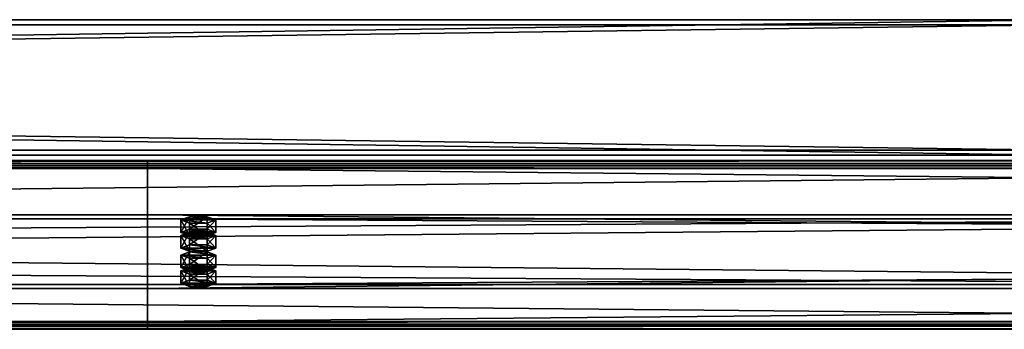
# Model space of a CAD drawing. Header units: millimetres. Extents: x -333 to 67333, y -930 to 39730.
# Tile 275 of 656: x 10424 to 11007, y 15107 to 15290. Entities that reach past the tile are written whole.
import ezdxf

# ---------------------------------------------------------------- set-up
doc = ezdxf.new("R2010")
doc.units = ezdxf.units.MM
for name, color, linetype in [('13', 7, 'Continuous'), ('3', 7, 'Continuous'), ('95', 7, 'Continuous')]:
    doc.layers.add(name, color=color, linetype=linetype)

msp = doc.modelspace()

# ---------------------------------------------------------------- meshes
at = {"layer": '13', "color": 30}
mesh = msp.add_polyface(dxfattribs=at)
corners = [(11700.01, 15203.6, 6663.84), (11700.01, 15131.21, 6648.45), (4900.01, 15131.21, 6648.45), (4900.01, 15203.6, 6663.84), (11700.01, 15172.38, 6454.78), (4900.01, 15172.38, 6454.78), (11700.01, 15111.73, 6441.89), (4900.01, 15111.73, 6441.89), (11700.01, 15109.03, 6454.61), (4900.01, 15109.03, 6454.61), (11700.01, 15107.08, 6454.19), (4900.01, 15107.08, 6454.19), (11700.01, 15110.19, 6439.52), (4900.01, 15110.19, 6439.52), (11700.01, 15174.75, 6453.24), (4900.01, 15174.75, 6453.24), (11700.01, 15133.59, 6646.91), (4900.01, 15133.59, 6646.91), (11700.01, 15202.06, 6661.47), (4900.01, 15202.06, 6661.47), (11700.01, 15204.76, 6648.75), (4900.01, 15204.76, 6648.75), (11700.01, 15206.72, 6649.17), (4900.01, 15206.72, 6649.17)]
mesh.append_faces([[corners[k] for k in face] for face in [(0, 2, 3, 3), (1, 5, 2, 2), (4, 7, 5, 5), (6, 9, 7, 7), (8, 11, 9, 9), (10, 13, 11, 11), (12, 15, 13, 13), (14, 17, 15, 15), (16, 19, 17, 17), (18, 21, 19, 19), (20, 23, 21, 21), (22, 3, 23, 23), (8, 12, 10, 10), (20, 0, 22, 22), (11, 7, 9, 9)]], dxfattribs={"vtx0": -1, "color": 30})
mesh.append_faces([[corners[k] for k in face] for face in [(12, 6, 14, 14), (14, 1, 16, 16), (16, 0, 18, 18), (18, 0, 20, 20), (3, 19, 23, 23), (19, 2, 17, 17), (17, 2, 15, 15), (15, 5, 13, 13), (13, 7, 11, 11)]], dxfattribs={"vtx0": -1, "vtx1": -1, "color": 30})
mesh.append_faces([[corners[k] for k in face] for face in [(12, 8, 6, 6), (14, 6, 4, 4), (14, 4, 1, 1), (16, 1, 0, 0), (19, 3, 2, 2), (15, 2, 5, 5), (13, 5, 7, 7)]], dxfattribs={"vtx0": -1, "vtx2": -1, "vtx3": -1, "color": 30})
mesh.append_faces([[corners[k] for k in face] for face in [(21, 23, 19, 19)]], dxfattribs={"vtx1": -1, "color": 30})
mesh.append_faces([[corners[k] for k in face] for face in [(0, 1, 2, 2), (1, 4, 5, 5), (4, 6, 7, 7), (6, 8, 9, 9), (8, 10, 11, 11), (10, 12, 13, 13), (12, 14, 15, 15), (14, 16, 17, 17), (16, 18, 19, 19), (18, 20, 21, 21), (20, 22, 23, 23), (22, 0, 3, 3)]], dxfattribs={"vtx2": -1, "vtx3": -1, "color": 30})
mesh = msp.add_polyface(dxfattribs=at)
corners = [(17300.01, 15203.6, 6663.84), (17300.01, 15131.21, 6648.45), (10500.01, 15131.21, 6648.45), (10500.01, 15203.6, 6663.84), (17300.01, 15172.38, 6454.78), (10500.01, 15172.38, 6454.78), (17300.01, 15111.73, 6441.89), (10500.01, 15111.73, 6441.89), (17300.01, 15109.03, 6454.61), (10500.01, 15109.03, 6454.61), (17300.01, 15107.08, 6454.19), (10500.01, 15107.08, 6454.19), (17300.01, 15110.19, 6439.52), (10500.01, 15110.19, 6439.52), (17300.01, 15174.75, 6453.24), (10500.01, 15174.75, 6453.24), (17300.01, 15133.59, 6646.91), (10500.01, 15133.59, 6646.91), (17300.01, 15202.06, 6661.47), (10500.01, 15202.06, 6661.47), (17300.01, 15204.76, 6648.75), (10500.01, 15204.76, 6648.75), (17300.01, 15206.72, 6649.17), (10500.01, 15206.72, 6649.17)]
mesh.append_faces([[corners[k] for k in face] for face in [(0, 2, 3, 3), (1, 5, 2, 2), (4, 7, 5, 5), (6, 9, 7, 7), (8, 11, 9, 9), (10, 13, 11, 11), (12, 15, 13, 13), (14, 17, 15, 15), (16, 19, 17, 17), (18, 21, 19, 19), (20, 23, 21, 21), (22, 3, 23, 23), (8, 12, 10, 10), (20, 0, 22, 22), (11, 7, 9, 9)]], dxfattribs={"vtx0": -1, "color": 30})
mesh.append_faces([[corners[k] for k in face] for face in [(12, 6, 14, 14), (14, 1, 16, 16), (16, 0, 18, 18), (18, 0, 20, 20), (3, 19, 23, 23), (19, 2, 17, 17), (17, 2, 15, 15), (15, 5, 13, 13), (13, 7, 11, 11)]], dxfattribs={"vtx0": -1, "vtx1": -1, "color": 30})
mesh.append_faces([[corners[k] for k in face] for face in [(12, 8, 6, 6), (14, 6, 4, 4), (14, 4, 1, 1), (16, 1, 0, 0), (19, 3, 2, 2), (15, 2, 5, 5), (13, 5, 7, 7)]], dxfattribs={"vtx0": -1, "vtx2": -1, "vtx3": -1, "color": 30})
mesh.append_faces([[corners[k] for k in face] for face in [(21, 23, 19, 19)]], dxfattribs={"vtx1": -1, "color": 30})
mesh.append_faces([[corners[k] for k in face] for face in [(0, 1, 2, 2), (1, 4, 5, 5), (4, 6, 7, 7), (6, 8, 9, 9), (8, 10, 11, 11), (10, 12, 13, 13), (12, 14, 15, 15), (14, 16, 17, 17), (16, 18, 19, 19), (18, 20, 21, 21), (20, 22, 23, 23), (22, 0, 3, 3)]], dxfattribs={"vtx2": -1, "vtx3": -1, "color": 30})
at = {"layer": '3', "color": 91}
mesh = msp.add_polyface(dxfattribs=at)
corners = [(11040, 15287, 2983), (11040, 15213, 2983), (5560, 15213, 2983), (5560, 15287, 2983), (11040, 15213, 3057), (5560, 15213, 3057), (11040, 15287, 3057), (5560, 15287, 3057), (11040, 15290, 2980), (11040, 15290, 3060), (5560, 15290, 3060), (5560, 15290, 2980), (11040, 15210, 3060), (5560, 15210, 3060), (11040, 15210, 2980), (5560, 15210, 2980)]
mesh.append_faces([[corners[k] for k in face] for face in [(0, 2, 3, 3), (1, 5, 2, 2), (4, 7, 5, 5), (6, 3, 7, 7), (8, 10, 11, 11), (9, 13, 10, 10), (12, 15, 13, 13), (14, 11, 15, 15)]], dxfattribs={"vtx0": -1, "color": 91})
mesh.append_faces([[corners[k] for k in face] for face in [(9, 6, 12, 12), (6, 8, 0, 0), (0, 8, 1, 1), (12, 4, 14, 14), (4, 12, 6, 6), (14, 1, 8, 8), (11, 3, 15, 15), (3, 10, 7, 7), (7, 10, 5, 5), (15, 2, 13, 13), (2, 15, 3, 3), (13, 5, 10, 10)]], dxfattribs={"vtx0": -1, "vtx1": -1, "color": 91})
mesh.append_faces([[corners[k] for k in face] for face in [(6, 9, 8, 8), (14, 4, 1, 1), (3, 11, 10, 10), (13, 2, 5, 5)]], dxfattribs={"vtx0": -1, "vtx2": -1, "vtx3": -1, "color": 91})
mesh.append_faces([[corners[k] for k in face] for face in [(0, 1, 2, 2), (1, 4, 5, 5), (4, 6, 7, 7), (6, 0, 3, 3), (8, 9, 10, 10), (9, 12, 13, 13), (12, 14, 15, 15), (14, 8, 11, 11)]], dxfattribs={"vtx2": -1, "vtx3": -1, "color": 91})
at = {"layer": '95', "color": 20}
mesh = msp.add_polyface(dxfattribs=at)
corners = [(10524.01, 15141.61, 6599.55), (10524.81, 15142.23, 6596.61), (10524.81, 15144.19, 6597.03), (10524.01, 15143.57, 6599.96), (10527.01, 15142.69, 6594.46), (10527.01, 15144.65, 6594.88), (10530.01, 15142.86, 6593.68), (10530.01, 15144.81, 6594.09), (10533.01, 15142.69, 6594.46), (10533.01, 15144.65, 6594.88), (10535.21, 15142.23, 6596.61), (10535.21, 15144.19, 6597.03), (10536.01, 15141.61, 6599.55), (10536.01, 15143.57, 6599.96), (10535.21, 15140.99, 6602.48), (10535.21, 15142.94, 6602.9), (10533.01, 15140.53, 6604.63), (10533.01, 15142.49, 6605.05), (10530.01, 15140.36, 6605.42), (10530.01, 15142.32, 6605.83), (10527.01, 15140.53, 6604.63), (10527.01, 15142.49, 6605.05), (10524.81, 15140.99, 6602.48), (10524.81, 15142.94, 6602.9), (10519.62, 15143.57, 6599.96), (10524.81, 15145.44, 6591.16), (10524.81, 15152.77, 6592.72), (10519.62, 15150.9, 6601.52), (10535.21, 15145.44, 6591.16), (10535.21, 15152.77, 6592.72), (10540.4, 15143.57, 6599.96), (10540.4, 15150.9, 6601.52), (10535.21, 15141.69, 6608.77), (10535.21, 15149.03, 6610.33), (10524.81, 15141.69, 6608.77), (10524.81, 15149.03, 6610.33), (10519.62, 15134.27, 6597.99), (10524.81, 15136.14, 6589.18), (10524.81, 15143.48, 6590.74), (10519.62, 15141.61, 6599.55), (10535.21, 15136.14, 6589.18), (10535.21, 15143.48, 6590.74), (10540.4, 15134.27, 6597.99), (10540.4, 15141.61, 6599.55), (10535.21, 15132.4, 6606.79), (10535.21, 15139.74, 6608.35), (10524.81, 15132.4, 6606.79), (10524.81, 15139.74, 6608.35), (10524.01, 15162.4, 6501.73), (10524.81, 15163.02, 6498.8), (10524.81, 15164.98, 6499.21), (10524.01, 15164.36, 6502.15), (10527.01, 15163.48, 6496.65), (10527.01, 15165.44, 6497.07), (10530.01, 15163.65, 6495.86), (10530.01, 15165.6, 6496.28), (10533.01, 15163.48, 6496.65), (10533.01, 15165.44, 6497.07), (10535.21, 15163.02, 6498.8), (10535.21, 15164.98, 6499.21), (10536.01, 15162.4, 6501.73), (10536.01, 15164.36, 6502.15), (10535.21, 15161.78, 6504.67), (10535.21, 15163.73, 6505.08), (10533.01, 15161.32, 6506.82), (10533.01, 15163.28, 6507.23), (10530.01, 15161.15, 6507.6), (10530.01, 15163.11, 6508.02), (10527.01, 15161.32, 6506.82), (10527.01, 15163.28, 6507.23), (10524.81, 15161.78, 6504.67), (10524.81, 15163.73, 6505.08), (10519.62, 15164.36, 6502.15), (10524.81, 15166.23, 6493.34), (10524.81, 15173.56, 6494.9), (10519.62, 15171.69, 6503.71), (10535.21, 15166.23, 6493.34), (10535.21, 15173.56, 6494.9), (10540.4, 15164.36, 6502.15), (10540.4, 15171.69, 6503.71), (10535.21, 15162.49, 6510.95), (10535.21, 15169.82, 6512.51), (10524.81, 15162.49, 6510.95), (10524.81, 15169.82, 6512.51), (10519.62, 15155.06, 6500.17), (10524.81, 15156.94, 6491.37), (10524.81, 15164.27, 6492.93), (10519.62, 15162.4, 6501.73), (10535.21, 15156.94, 6491.37), (10535.21, 15164.27, 6492.93), (10540.4, 15155.06, 6500.17), (10540.4, 15162.4, 6501.73), (10535.21, 15153.19, 6508.98), (10535.21, 15160.53, 6510.54), (10524.81, 15153.19, 6508.98), (10524.81, 15160.53, 6510.54)]
mesh.append_faces([[corners[k] for k in face] for face in [(0, 2, 3, 3), (1, 5, 2, 2), (4, 7, 5, 5), (6, 9, 7, 7), (8, 11, 9, 9), (10, 13, 11, 11), (12, 15, 13, 13), (14, 17, 15, 15), (16, 19, 17, 17), (18, 21, 19, 19), (20, 23, 21, 21), (22, 3, 23, 23), (4, 8, 6, 6), (18, 22, 20, 20), (23, 19, 21, 21), (11, 7, 9, 9), (24, 26, 27, 27), (25, 29, 26, 26), (28, 31, 29, 29), (30, 33, 31, 31), (32, 35, 33, 33), (34, 27, 35, 35), (25, 30, 28, 28), (32, 24, 34, 34), (27, 33, 35, 35), (31, 26, 29, 29), (36, 38, 39, 39), (37, 41, 38, 38), (40, 43, 41, 41), (42, 45, 43, 43), (44, 47, 45, 45), (46, 39, 47, 47), (37, 42, 40, 40), (44, 36, 46, 46), (39, 45, 47, 47), (43, 38, 41, 41), (48, 50, 51, 51), (49, 53, 50, 50), (52, 55, 53, 53), (54, 57, 55, 55), (56, 59, 57, 57), (58, 61, 59, 59), (60, 63, 61, 61), (62, 65, 63, 63), (64, 67, 65, 65), (66, 69, 67, 67), (68, 71, 69, 69), (70, 51, 71, 71), (54, 58, 56, 56), (66, 70, 68, 68), (71, 67, 69, 69), (59, 55, 57, 57), (72, 74, 75, 75), (73, 77, 74, 74), (76, 79, 77, 77), (78, 81, 79, 79), (80, 83, 81, 81), (82, 75, 83, 83), (73, 78, 76, 76), (80, 72, 82, 82), (75, 81, 83, 83), (79, 74, 77, 77), (84, 86, 87, 87), (85, 89, 86, 86), (88, 91, 89, 89), (90, 93, 91, 91), (92, 95, 93, 93), (94, 87, 95, 95), (85, 90, 88, 88), (92, 84, 94, 94), (87, 93, 95, 95), (91, 86, 89, 89)]], dxfattribs={"vtx0": -1, "color": 20})
mesh.append_faces([[corners[k] for k in face] for face in [(8, 4, 10, 10), (10, 4, 12, 12), (12, 1, 14, 14), (14, 22, 16, 16), (16, 22, 18, 18), (19, 23, 17, 17), (17, 3, 15, 15), (15, 2, 13, 13), (13, 5, 11, 11), (30, 24, 32, 32), (33, 27, 31, 31), (42, 36, 44, 44), (45, 39, 43, 43), (58, 52, 60, 60), (60, 49, 62, 62), (62, 70, 64, 64), (64, 70, 66, 66), (67, 71, 65, 65), (65, 51, 63, 63), (63, 50, 61, 61), (61, 53, 59, 59), (78, 72, 80, 80), (81, 75, 79, 79), (90, 84, 92, 92), (93, 87, 91, 91)]], dxfattribs={"vtx0": -1, "vtx1": -1, "color": 20})
mesh.append_faces([[corners[k] for k in face] for face in [(12, 4, 1, 1), (14, 1, 0, 0), (14, 0, 22, 22), (17, 23, 3, 3), (15, 3, 2, 2), (13, 2, 5, 5), (11, 5, 7, 7), (30, 25, 24, 24), (31, 27, 26, 26), (42, 37, 36, 36), (43, 39, 38, 38), (58, 54, 52, 52), (60, 52, 49, 49), (62, 49, 48, 48), (62, 48, 70, 70), (65, 71, 51, 51), (63, 51, 50, 50), (61, 50, 53, 53), (59, 53, 55, 55), (78, 73, 72, 72), (79, 75, 74, 74), (90, 85, 84, 84), (91, 87, 86, 86)]], dxfattribs={"vtx0": -1, "vtx2": -1, "vtx3": -1, "color": 20})
mesh.append_faces([[corners[k] for k in face] for face in [(0, 1, 2, 2), (1, 4, 5, 5), (4, 6, 7, 7), (6, 8, 9, 9), (8, 10, 11, 11), (10, 12, 13, 13), (12, 14, 15, 15), (14, 16, 17, 17), (16, 18, 19, 19), (18, 20, 21, 21), (20, 22, 23, 23), (22, 0, 3, 3), (24, 25, 26, 26), (25, 28, 29, 29), (28, 30, 31, 31), (30, 32, 33, 33), (32, 34, 35, 35), (34, 24, 27, 27), (36, 37, 38, 38), (37, 40, 41, 41), (40, 42, 43, 43), (42, 44, 45, 45), (44, 46, 47, 47), (46, 36, 39, 39), (48, 49, 50, 50), (49, 52, 53, 53), (52, 54, 55, 55), (54, 56, 57, 57), (56, 58, 59, 59), (58, 60, 61, 61), (60, 62, 63, 63), (62, 64, 65, 65), (64, 66, 67, 67), (66, 68, 69, 69), (68, 70, 71, 71), (70, 48, 51, 51), (72, 73, 74, 74), (73, 76, 77, 77), (76, 78, 79, 79), (78, 80, 81, 81), (80, 82, 83, 83), (82, 72, 75, 75), (84, 85, 86, 86), (85, 88, 89, 89), (88, 90, 91, 91), (90, 92, 93, 93), (92, 94, 95, 95), (94, 84, 87, 87)]], dxfattribs={"vtx2": -1, "vtx3": -1, "color": 20})

doc.saveas('drawing.dxf')
